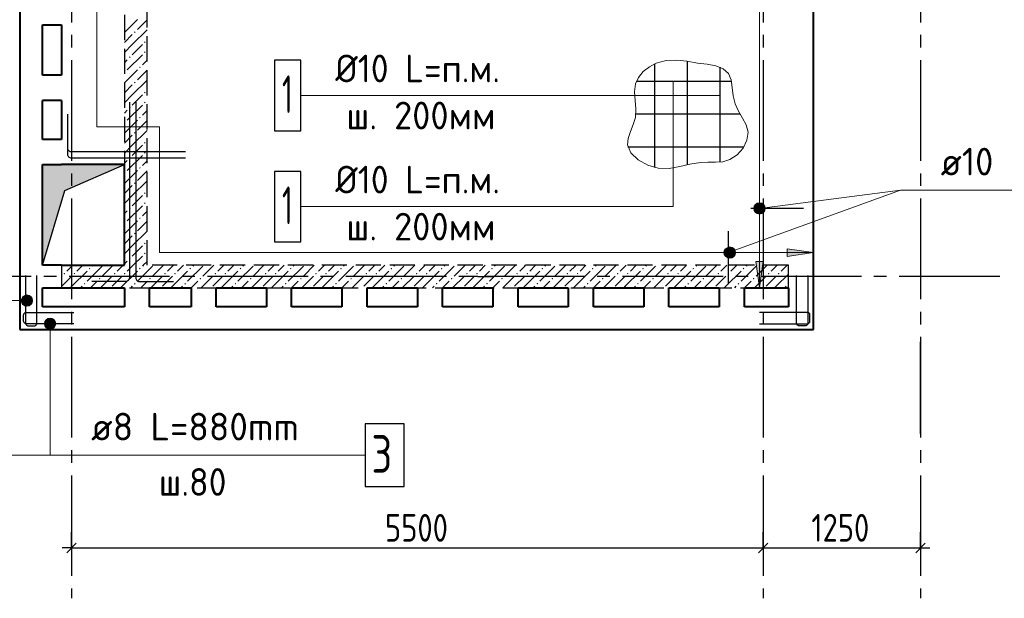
# Model space of a CAD drawing. Header units: millimetres. Extents: x 40580 to 1168286, y -220995 to 81020.
# Tile 401 of 419: x 1070534 to 1078363, y -106928 to -102329. Entities that reach past the tile are written whole.
import ezdxf

# ---------------------------------------------------------------- set-up
doc = ezdxf.new("R2010")
doc.units = ezdxf.units.MM
for name, pattern in [('______2', [270, 200, -70]), ('______5', [1100, 800, -100, 100, -100]), ('CENTER', [2, 1.25, -0.25, 0.25, -0.25])]:
    doc.linetypes.add(name, pattern=pattern)
for name, color, linetype, lineweight in [('Standard', 7, 'Continuous', 25), ('Обрамление проемов стержнями', 7, 'Continuous', 25), ('ОСИ', 7, 'CENTER', 15), ('Основная', 7, 'Continuous', 40), ('Позиционная метка линия выноска', 7, 'Continuous', 13), ('Позиционная метка номер позиции', 7, 'Continuous', 13)]:
    doc.layers.add(name, color=color, linetype=linetype, lineweight=lineweight)
doc.layers.add('ЖБ Стена верхний уровень', color=7, linetype='______2', true_color=0x656565)
doc.layers.add('Тонкие', color=7, linetype='Continuous')
doc.layers.add('ФВ-2', color=7, linetype='Continuous')
doc.styles.add('GOST 2.304-81', font='txt')
doc.styles.add('ISOCPEUR', font='isocpeur.ttf')

msp = doc.modelspace()

# ---------------------------------------------------------------- hatches: boundary and pattern name
at = {"linetype": 'Continuous', "lineweight": 13, "transparency": 33554687}
for points in [[(1076378.4, -103828.5), (1076453.4, -103828.5), (1076448.2, -103809.7)], [(1076378.4, -103828.5), (1076448.2, -103809.7), (1076383.7, -103809.7)], [(1076383.7, -103809.7), (1076448.2, -103809.7), (1076434.7, -103796.2)], [(1076383.7, -103809.7), (1076434.7, -103796.2), (1076397.2, -103796.2)], [(1076397.2, -103796.2), (1076434.7, -103796.2), (1076415.9, -103791)], [(1076383.7, -103847.2), (1076453.4, -103828.5), (1076378.4, -103828.5)], [(1076383.7, -103847.2), (1076448.2, -103847.2), (1076453.4, -103828.5)], [(1076397.2, -103860.7), (1076448.2, -103847.2), (1076383.7, -103847.2)], [(1076397.2, -103860.7), (1076434.7, -103860.7), (1076448.2, -103847.2)], [(1076434.7, -103860.7), (1076397.2, -103860.7), (1076415.9, -103866)], [(1076138.4, -104199.2), (1076138.4, -104161.7), (1076133.2, -104180.5)], [(1076138.4, -104161.7), (1076151.9, -104212.7), (1076151.9, -104148.2)], [(1076138.4, -104161.7), (1076138.4, -104199.2), (1076151.9, -104212.7)], [(1076151.9, -104148.2), (1076170.7, -104218), (1076170.7, -104143)], [(1076151.9, -104148.2), (1076151.9, -104212.7), (1076170.7, -104218)], [(1076170.7, -104143), (1076170.7, -104218), (1076189.4, -104212.7)], [(1076170.7, -104143), (1076189.4, -104212.7), (1076189.4, -104148.2)], [(1076189.4, -104148.2), (1076189.4, -104212.7), (1076202.9, -104199.2)], [(1076189.4, -104148.2), (1076202.9, -104199.2), (1076202.9, -104161.7)], [(1076202.9, -104161.7), (1076202.9, -104199.2), (1076208.2, -104180.5)]]:
    msp.add_hatch(color=7, dxfattribs=at).paths.add_polyline_path(points)
at = {"layer": 'ЖБ Стена верхний уровень', "linetype": 'Continuous', "lineweight": -3, "transparency": 33554687}
for points in [[(1071369.1, -102340.9), (1071375.6, -102347.4), (1071369.1, -102353.9), (1071366, -102350.8), (1071366, -102344.1)], [(1071449.1, -102420.9), (1071455.6, -102427.4), (1071449.1, -102433.9), (1071442.6, -102427.4)], [(1071529.1, -102500.9), (1071535.6, -102507.4), (1071529.1, -102513.9), (1071522.6, -102507.4)], [(1071409.1, -102620.9), (1071415.6, -102627.4), (1071409.1, -102633.9), (1071402.6, -102627.4)], [(1071529.1, -102580.9), (1071535.6, -102587.4), (1071529.1, -102593.9), (1071522.6, -102587.4)], [(1071489.1, -102700.9), (1071495.6, -102707.4), (1071489.1, -102713.9), (1071482.6, -102707.4)], [(1071369.1, -102740.9), (1071375.6, -102747.4), (1071369.1, -102753.9), (1071366, -102750.8), (1071366, -102744.1)], [(1071449.1, -102820.9), (1071455.6, -102827.4), (1071449.1, -102833.9), (1071442.6, -102827.4)], [(1071529.1, -102900.9), (1071535.6, -102907.4), (1071529.1, -102913.9), (1071522.6, -102907.4)], [(1071409.1, -103020.9), (1071415.6, -103027.4), (1071409.1, -103033.9), (1071402.6, -103027.4)], [(1071529.1, -102980.9), (1071535.6, -102987.4), (1071529.1, -102993.9), (1071522.6, -102987.4)], [(1071489.1, -103100.9), (1071495.6, -103107.4), (1071489.1, -103113.9), (1071482.6, -103107.4)], [(1071369.1, -103140.9), (1071375.6, -103147.4), (1071369.1, -103153.9), (1071366, -103150.8), (1071366, -103144.1)], [(1071449.1, -103220.9), (1071455.6, -103227.4), (1071449.1, -103233.9), (1071442.6, -103227.4)], [(1071529.1, -103300.9), (1071535.6, -103307.4), (1071529.1, -103313.9), (1071522.6, -103307.4)], [(1071409.1, -103420.9), (1071415.6, -103427.4), (1071409.1, -103433.9), (1071402.6, -103427.4)], [(1071529.1, -103380.9), (1071535.6, -103387.4), (1071529.1, -103393.9), (1071522.6, -103387.4)], [(1071489.1, -103500.9), (1071495.6, -103507.4), (1071489.1, -103513.9), (1071482.6, -103507.4)], [(1071369.1, -103540.9), (1071375.6, -103547.4), (1071369.1, -103553.9), (1071366, -103550.8), (1071366, -103544.1)], [(1071449.1, -103620.9), (1071455.6, -103627.4), (1071449.1, -103633.9), (1071442.6, -103627.4)], [(1071529.1, -103700.9), (1071535.6, -103707.4), (1071529.1, -103713.9), (1071522.6, -103707.4)], [(1071529.1, -103780.9), (1071535.6, -103787.4), (1071529.1, -103793.9), (1071522.6, -103787.4)], [(1071409.1, -103820.9), (1071415.6, -103827.4), (1071409.1, -103833.9), (1071402.6, -103827.4)], [(1071369.1, -103940.9), (1071375.6, -103947.4), (1071369.1, -103953.9), (1071366, -103950.8), (1071366, -103944.1)], [(1071489.1, -103900.9), (1071495.6, -103907.4), (1071489.1, -103913.9), (1071482.6, -103907.4)], [(1071449.1, -104020.9), (1071455.6, -104027.4), (1071449.1, -104033.9), (1071442.6, -104027.4)], [(1071529.1, -104100.9), (1071535.6, -104107.4), (1071529.1, -104113.9), (1071522.6, -104107.4)], [(1071529.1, -104180.9), (1071535.6, -104187.4), (1071529.1, -104193.9), (1071522.6, -104187.4)], [(1071409.1, -104220.9), (1071415.6, -104227.4), (1071409.1, -104233.9), (1071402.6, -104227.4)], [(1070889.1, -104340.9), (1070895.6, -104347.4), (1070889.1, -104353.9), (1070882.6, -104347.4)], [(1070969.1, -104340.9), (1070975.6, -104347.4), (1070969.1, -104353.9), (1070962.6, -104347.4)], [(1071089.1, -104300.9), (1071095.6, -104307.4), (1071089.1, -104313.9), (1071082.6, -104307.4)], [(1071289.1, -104340.9), (1071295.6, -104347.4), (1071289.1, -104353.9), (1071282.6, -104347.4)], [(1071369.1, -104340.9), (1071375.6, -104347.4), (1071369.1, -104353.9), (1071362.6, -104347.4)], [(1071489.1, -104300.9), (1071495.6, -104307.4), (1071489.1, -104313.9), (1071482.6, -104307.4)], [(1071689.1, -104340.9), (1071695.6, -104347.4), (1071689.1, -104353.9), (1071682.6, -104347.4)], [(1071769.1, -104340.9), (1071775.6, -104347.4), (1071769.1, -104353.9), (1071762.6, -104347.4)], [(1071889.1, -104300.9), (1071895.6, -104307.4), (1071889.1, -104313.9), (1071882.6, -104307.4)], [(1072089.1, -104340.9), (1072095.6, -104347.4), (1072089.1, -104353.9), (1072082.6, -104347.4)], [(1072169.1, -104340.9), (1072175.6, -104347.4), (1072169.1, -104353.9), (1072162.6, -104347.4)], [(1072289.1, -104300.9), (1072295.6, -104307.4), (1072289.1, -104313.9), (1072282.6, -104307.4)], [(1072489.1, -104340.9), (1072495.6, -104347.4), (1072489.1, -104353.9), (1072482.6, -104347.4)], [(1072569.1, -104340.9), (1072575.6, -104347.4), (1072569.1, -104353.9), (1072562.6, -104347.4)], [(1072689.1, -104300.9), (1072695.6, -104307.4), (1072689.1, -104313.9), (1072682.6, -104307.4)], [(1072889.1, -104340.9), (1072895.6, -104347.4), (1072889.1, -104353.9), (1072882.6, -104347.4)], [(1072969.1, -104340.9), (1072975.6, -104347.4), (1072969.1, -104353.9), (1072962.6, -104347.4)], [(1073089.1, -104300.9), (1073095.6, -104307.4), (1073089.1, -104313.9), (1073082.6, -104307.4)], [(1073289.1, -104340.9), (1073295.6, -104347.4), (1073289.1, -104353.9), (1073282.6, -104347.4)], [(1073369.1, -104340.9), (1073375.6, -104347.4), (1073369.1, -104353.9), (1073362.6, -104347.4)], [(1073489.1, -104300.9), (1073495.6, -104307.4), (1073489.1, -104313.9), (1073482.6, -104307.4)], [(1073689.1, -104340.9), (1073695.6, -104347.4), (1073689.1, -104353.9), (1073682.6, -104347.4)], [(1073769.1, -104340.9), (1073775.6, -104347.4), (1073769.1, -104353.9), (1073762.6, -104347.4)], [(1073889.1, -104300.9), (1073895.6, -104307.4), (1073889.1, -104313.9), (1073882.6, -104307.4)], [(1074089.1, -104340.9), (1074095.6, -104347.4), (1074089.1, -104353.9), (1074082.6, -104347.4)], [(1074169.1, -104340.9), (1074175.6, -104347.4), (1074169.1, -104353.9), (1074162.6, -104347.4)], [(1074289.1, -104300.9), (1074295.6, -104307.4), (1074289.1, -104313.9), (1074282.6, -104307.4)], [(1074489.1, -104340.9), (1074495.6, -104347.4), (1074489.1, -104353.9), (1074482.6, -104347.4)], [(1074569.1, -104340.9), (1074575.6, -104347.4), (1074569.1, -104353.9), (1074562.6, -104347.4)], [(1074689.1, -104300.9), (1074695.6, -104307.4), (1074689.1, -104313.9), (1074682.6, -104307.4)], [(1074889.1, -104340.9), (1074895.6, -104347.4), (1074889.1, -104353.9), (1074882.6, -104347.4)], [(1074969.1, -104340.9), (1074975.6, -104347.4), (1074969.1, -104353.9), (1074962.6, -104347.4)], [(1075089.1, -104300.9), (1075095.6, -104307.4), (1075089.1, -104313.9), (1075082.6, -104307.4)], [(1075289.1, -104340.9), (1075295.6, -104347.4), (1075289.1, -104353.9), (1075282.6, -104347.4)], [(1075369.1, -104340.9), (1075375.6, -104347.4), (1075369.1, -104353.9), (1075362.6, -104347.4)], [(1075489.1, -104300.9), (1075495.6, -104307.4), (1075489.1, -104313.9), (1075482.6, -104307.4)], [(1075689.1, -104340.9), (1075695.6, -104347.4), (1075689.1, -104353.9), (1075682.6, -104347.4)], [(1075769.1, -104340.9), (1075775.6, -104347.4), (1075769.1, -104353.9), (1075762.6, -104347.4)], [(1075889.1, -104300.9), (1075895.6, -104307.4), (1075889.1, -104313.9), (1075882.6, -104307.4)], [(1076089.1, -104340.9), (1076095.6, -104347.4), (1076089.1, -104353.9), (1076082.6, -104347.4)], [(1076169.1, -104340.9), (1076175.6, -104347.4), (1076169.1, -104353.9), (1076162.6, -104347.4)], [(1076289.1, -104300.9), (1076295.6, -104307.4), (1076289.1, -104313.9), (1076282.6, -104307.4)], [(1076489.1, -104340.9), (1076495.6, -104347.4), (1076489.1, -104353.9), (1076482.6, -104347.4)], [(1076569.1, -104340.9), (1076575.6, -104347.4), (1076569.1, -104353.9), (1076562.6, -104347.4)], [(1071049.1, -104420.9), (1071055.6, -104427.4), (1071049.1, -104433.9), (1071042.6, -104427.4)], [(1071169.1, -104380.9), (1071175.6, -104387.4), (1071169.1, -104393.9), (1071162.6, -104387.4)], [(1071449.1, -104420.9), (1071455.6, -104427.4), (1071449.1, -104433.9), (1071442.6, -104427.4)], [(1071569.1, -104380.9), (1071575.6, -104387.4), (1071569.1, -104393.9), (1071562.6, -104387.4)], [(1071849.1, -104420.9), (1071855.6, -104427.4), (1071849.1, -104433.9), (1071842.6, -104427.4)], [(1071969.1, -104380.9), (1071975.6, -104387.4), (1071969.1, -104393.9), (1071962.6, -104387.4)], [(1072249.1, -104420.9), (1072255.6, -104427.4), (1072249.1, -104433.9), (1072242.6, -104427.4)], [(1072369.1, -104380.9), (1072375.6, -104387.4), (1072369.1, -104393.9), (1072362.6, -104387.4)], [(1072649.1, -104420.9), (1072655.6, -104427.4), (1072649.1, -104433.9), (1072642.6, -104427.4)], [(1072769.1, -104380.9), (1072775.6, -104387.4), (1072769.1, -104393.9), (1072762.6, -104387.4)], [(1073049.1, -104420.9), (1073055.6, -104427.4), (1073049.1, -104433.9), (1073042.6, -104427.4)], [(1073169.1, -104380.9), (1073175.6, -104387.4), (1073169.1, -104393.9), (1073162.6, -104387.4)], [(1073449.1, -104420.9), (1073455.6, -104427.4), (1073449.1, -104433.9), (1073442.6, -104427.4)], [(1073569.1, -104380.9), (1073575.6, -104387.4), (1073569.1, -104393.9), (1073562.6, -104387.4)], [(1073849.1, -104420.9), (1073855.6, -104427.4), (1073849.1, -104433.9), (1073842.6, -104427.4)], [(1073969.1, -104380.9), (1073975.6, -104387.4), (1073969.1, -104393.9), (1073962.6, -104387.4)], [(1074249.1, -104420.9), (1074255.6, -104427.4), (1074249.1, -104433.9), (1074242.6, -104427.4)], [(1074369.1, -104380.9), (1074375.6, -104387.4), (1074369.1, -104393.9), (1074362.6, -104387.4)], [(1074649.1, -104420.9), (1074655.6, -104427.4), (1074649.1, -104433.9), (1074642.6, -104427.4)], [(1074769.1, -104380.9), (1074775.6, -104387.4), (1074769.1, -104393.9), (1074762.6, -104387.4)], [(1075049.1, -104420.9), (1075055.6, -104427.4), (1075049.1, -104433.9), (1075042.6, -104427.4)], [(1075169.1, -104380.9), (1075175.6, -104387.4), (1075169.1, -104393.9), (1075162.6, -104387.4)], [(1075449.1, -104420.9), (1075455.6, -104427.4), (1075449.1, -104433.9), (1075442.6, -104427.4)], [(1075569.1, -104380.9), (1075575.6, -104387.4), (1075569.1, -104393.9), (1075562.6, -104387.4)], [(1075849.1, -104420.9), (1075855.6, -104427.4), (1075849.1, -104433.9), (1075842.6, -104427.4)], [(1075969.1, -104380.9), (1075975.6, -104387.4), (1075969.1, -104393.9), (1075962.6, -104387.4)], [(1076249.1, -104420.9), (1076255.6, -104427.4), (1076249.1, -104433.9), (1076242.6, -104427.4)], [(1076369.1, -104380.9), (1076375.6, -104387.4), (1076369.1, -104393.9), (1076362.6, -104387.4)], [(1076646, -104430.8), (1076642.6, -104427.4), (1076646, -104424.1)]]:
    msp.add_hatch(color=7, dxfattribs=at).paths.add_polyline_path(points, flags=16)
at = {"layer": 'Позиционная метка линия выноска', "linetype": 'Continuous', "lineweight": 13, "transparency": 33554687}
for points in [[(1076635.9, -104210.5), (1076846, -104180.5), (1076635.9, -104150.4)], [(1076385.9, -104250.5), (1076415.9, -104460.5), (1076446, -104250.5)]]:
    msp.add_hatch(color=7, dxfattribs=at).paths.add_polyline_path(points)
at = {"layer": 'Позиционная метка номер позиции', "linetype": 'Continuous', "lineweight": 13, "transparency": 33554687}
for points in [[(1076372.7, -103817), (1076404.5, -103785.2), (1076384.1, -103796.6)], [(1076404.5, -103785.2), (1076372.7, -103817), (1076372.7, -103839.9)], [(1076404.5, -103785.2), (1076372.7, -103839.9), (1076427.4, -103785.2)], [(1076427.4, -103785.2), (1076372.7, -103839.9), (1076384.1, -103860.3)], [(1076427.4, -103785.2), (1076384.1, -103860.3), (1076447.8, -103796.6)], [(1076447.8, -103796.6), (1076384.1, -103860.3), (1076404.5, -103871.7)], [(1076447.8, -103796.6), (1076404.5, -103871.7), (1076459.2, -103817)], [(1076459.2, -103817), (1076404.5, -103871.7), (1076427.4, -103871.7)], [(1076459.2, -103817), (1076427.4, -103871.7), (1076459.2, -103839.9)], [(1076459.2, -103839.9), (1076427.4, -103871.7), (1076447.8, -103860.3)], [(1076137.4, -104169), (1076212.5, -104212.3), (1076148.8, -104148.6)], [(1076137.4, -104191.9), (1076192.1, -104223.7), (1076137.4, -104169)], [(1076137.4, -104169), (1076192.1, -104223.7), (1076212.5, -104212.3)], [(1076169.2, -104223.7), (1076137.4, -104191.9), (1076148.8, -104212.3)], [(1076137.4, -104191.9), (1076169.2, -104223.7), (1076192.1, -104223.7)], [(1076148.8, -104148.6), (1076223.9, -104191.9), (1076169.2, -104137.2)], [(1076148.8, -104148.6), (1076212.5, -104212.3), (1076223.9, -104191.9)], [(1076169.2, -104137.2), (1076223.9, -104191.9), (1076223.9, -104169)], [(1076169.2, -104137.2), (1076223.9, -104169), (1076192.1, -104137.2)], [(1076192.1, -104137.2), (1076223.9, -104169), (1076212.5, -104148.6)], [(1070590.9, -104606.4), (1070590.9, -104516.5), (1070568.5, -104522.8)], [(1070613.5, -104600.1), (1070613.5, -104522.8), (1070590.9, -104516.5)], [(1070613.5, -104600.1), (1070590.9, -104516.5), (1070590.9, -104606.4)], [(1070552.2, -104584), (1070552.2, -104539), (1070546, -104561.5)], [(1070568.5, -104600.1), (1070568.5, -104522.8), (1070552.2, -104539)], [(1070568.5, -104600.1), (1070552.2, -104539), (1070552.2, -104584)], [(1070590.9, -104606.4), (1070568.5, -104522.8), (1070568.5, -104600.1)], [(1070629.7, -104584), (1070629.7, -104539), (1070613.5, -104522.8)], [(1070629.7, -104584), (1070613.5, -104522.8), (1070613.5, -104600.1)], [(1070629.7, -104539), (1070629.7, -104584), (1070635.9, -104561.5)], [(1070813.6, -104723), (1070736.3, -104723), (1070729.9, -104745.4)], [(1070813.6, -104723), (1070729.9, -104745.4), (1070820, -104745.4)], [(1070820, -104745.4), (1070729.9, -104745.4), (1070736.3, -104768)], [(1070797.4, -104706.8), (1070752.5, -104706.8), (1070736.3, -104723)], [(1070797.4, -104706.8), (1070736.3, -104723), (1070813.6, -104723)], [(1070820, -104745.4), (1070736.3, -104768), (1070813.6, -104768)], [(1070752.5, -104706.8), (1070797.4, -104706.8), (1070775, -104700.5)], [(1070813.6, -104768), (1070736.3, -104768), (1070752.5, -104784.2)], [(1070813.6, -104768), (1070752.5, -104784.2), (1070797.4, -104784.2)]]:
    msp.add_hatch(color=7, dxfattribs=at).paths.add_polyline_path(points)
at = {"layer": 'ФВ-2'}
h = msp.add_hatch(color=256, dxfattribs=at)
h.dxf.hatch_style = 1
h.paths.add_polyline_path([(1071129.4, -103583.2), (1070892.9, -103686), (1070716, -104280.5), (1070716, -103500.5)])
h.paths.add_polyline_path([(1071129.4, -103583.2), (1070716, -103500.5), (1070716, -103480.5), (1071366, -103480.5)])

# ---------------------------------------------------------------- linework, layer by layer
at = {"color": 7, "linetype": 'Continuous', "lineweight": 25, "transparency": 33554687}
for p, q in [((1076767.2, -103828.5), (1076347.2, -103828.5)), ((1076170.7, -104430.5), (1076170.7, -104010.5))]:
    msp.add_line(p, q, dxfattribs=at)
at = {"color": 251, "linetype": 'Continuous', "lineweight": 13, "true_color": 0x494949, "transparency": 33554687}
for p, q in [((1076378.4, -103828.5), (1076378.4, -103828.5)), ((1076453.4, -103828.5), (1076453.4, -103828.5)), ((1076170.7, -104143), (1076170.7, -104143)), ((1076170.7, -104218), (1076170.7, -104218))]:
    msp.add_line(p, q, dxfattribs=at)
at = {"color": 7, "linetype": 'Continuous', "lineweight": -3, "transparency": 33554687}
for points in [[(1070580.9, -104361.5), (1070580.9, -104742.3), (1070581.4, -104745.9), (1070582.6, -104749.5), (1070584.5, -104752.9), (1070586.8, -104755.6), (1070589.6, -104757.9), (1070592.9, -104759.8), (1070596.5, -104761), (1070600.1, -104761.5), (1070651.8, -104761.5), (1070655.4, -104761), (1070659, -104759.8), (1070662.3, -104757.9), (1070665.1, -104755.6), (1070667.4, -104752.9), (1070669.3, -104749.5), (1070670.5, -104745.9), (1070671, -104742.3), (1070671, -104361.5)], [(1070580.9, -104361.5), (1070580.9, -104742.3), (1070581.4, -104745.9), (1070582.6, -104749.5), (1070584.5, -104752.9), (1070586.8, -104755.6), (1070589.6, -104757.9), (1070592.9, -104759.8), (1070596.5, -104761), (1070600.1, -104761.5), (1070651.8, -104761.5), (1070655.4, -104761), (1070659, -104759.8), (1070662.3, -104757.9), (1070665.1, -104755.6), (1070667.4, -104752.9), (1070669.3, -104749.5), (1070670.5, -104745.9), (1070671, -104742.3), (1070671, -104361.5)], [(1076801, -104361.5), (1076801, -104742.3), (1076800.5, -104745.9), (1076799.3, -104749.5), (1076797.4, -104752.9), (1076795.1, -104755.6), (1076792.4, -104757.9), (1076789, -104759.8), (1076785.4, -104761), (1076781.8, -104761.5), (1076730.1, -104761.5), (1076726.5, -104761), (1076722.9, -104759.8), (1076719.6, -104757.9), (1076716.8, -104755.6), (1076714.5, -104752.9), (1076712.6, -104749.5), (1076711.4, -104745.9), (1076710.9, -104742.3), (1076710.9, -104361.5)], [(1076801, -104361.5), (1076801, -104742.3), (1076800.5, -104745.9), (1076799.3, -104749.5), (1076797.4, -104752.9), (1076795.1, -104755.6), (1076792.4, -104757.9), (1076789, -104759.8), (1076785.4, -104761), (1076781.8, -104761.5), (1076730.1, -104761.5), (1076726.5, -104761), (1076722.9, -104759.8), (1076719.6, -104757.9), (1076716.8, -104755.6), (1076714.5, -104752.9), (1076712.6, -104749.5), (1076711.4, -104745.9), (1076710.9, -104742.3), (1076710.9, -104361.5)], [(1070964.9, -104745.4), (1070584.1, -104745.4), (1070580.5, -104745), (1070576.9, -104743.8), (1070573.5, -104741.9), (1070570.8, -104739.6), (1070568.5, -104736.8), (1070566.6, -104733.5), (1070565.4, -104729.9), (1070564.9, -104726.3), (1070564.9, -104674.6), (1070565.4, -104671), (1070566.6, -104667.4), (1070568.5, -104664), (1070570.8, -104661.3), (1070573.5, -104659), (1070576.9, -104657.1), (1070580.5, -104655.9), (1070584.1, -104655.4), (1070964.9, -104655.4)], [(1070964.9, -104745.4), (1070584.1, -104745.4), (1070580.5, -104745), (1070576.9, -104743.8), (1070573.5, -104741.9), (1070570.8, -104739.6), (1070568.5, -104736.8), (1070566.6, -104733.5), (1070565.4, -104729.9), (1070564.9, -104726.3), (1070564.9, -104674.6), (1070565.4, -104671), (1070566.6, -104667.4), (1070568.5, -104664), (1070570.8, -104661.3), (1070573.5, -104659), (1070576.9, -104657.1), (1070580.5, -104655.9), (1070584.1, -104655.4), (1070964.9, -104655.4)], [(1076417, -104745.4), (1076797.8, -104745.4), (1076801.4, -104745), (1076805, -104743.8), (1076808.4, -104741.9), (1076811.1, -104739.6), (1076813.4, -104736.8), (1076815.3, -104733.5), (1076816.5, -104729.9), (1076817, -104726.3), (1076817, -104674.6), (1076816.5, -104671), (1076815.3, -104667.4), (1076813.4, -104664), (1076811.1, -104661.3), (1076808.4, -104659), (1076805, -104657.1), (1076801.4, -104655.9), (1076797.8, -104655.4), (1076417, -104655.4)], [(1076417, -104745.4), (1076797.8, -104745.4), (1076801.4, -104745), (1076805, -104743.8), (1076808.4, -104741.9), (1076811.1, -104739.6), (1076813.4, -104736.8), (1076815.3, -104733.5), (1076816.5, -104729.9), (1076817, -104726.3), (1076817, -104674.6), (1076816.5, -104671), (1076815.3, -104667.4), (1076813.4, -104664), (1076811.1, -104661.3), (1076808.4, -104659), (1076805, -104657.1), (1076801.4, -104655.9), (1076797.8, -104655.4), (1076417, -104655.4)]]:
    msp.add_lwpolyline(points, dxfattribs=at)
at = {"color": 7, "linetype": 'Continuous', "lineweight": 25, "transparency": 33554687}
msp.add_lwpolyline([(1073280.9, -106040.5), (1073590.9, -106040.5), (1073590.9, -105540.5), (1073280.9, -105540.5), (1073280.9, -106040.5)], dxfattribs=at)
at = {"color": 251, "linetype": 'Continuous', "lineweight": 13, "true_color": 0x494949, "transparency": 33554687}
for centre in [(1076415.9, -103828.5), (1076170.7, -104180.5)]:
    msp.add_circle(centre, 37.5, dxfattribs=at)
at = {"layer": 'Standard', "color": 251, "linetype": 'Continuous', "lineweight": -3, "true_color": 0x656565, "transparency": 33554687}
for p, q in [((1074176, -104370.5), (1074051, -104370.5)), ((1074176, -104370.5), (1074301, -104370.5)), ((1074176, -104370.5), (1074176, -104370.5)), ((1074176, -104460.5), (1074051, -104460.5)), ((1074176, -104460.5), (1074076, -104460.5)), ((1074176, -104610.5), (1074051, -104610.5)), ((1074176, -104610.5), (1074076, -104610.5)), ((1074176, -104790.5), (1074051, -104790.5)), ((1074176, -104790.5), (1074301, -104790.5)), ((1074176, -104790.5), (1074176, -104790.5)), ((1077695.9, -105619.5), (1077695.9, -104890.5)), ((1070946, -106527.8), (1070946, -106402.8)), ((1076446, -106527.8), (1076446, -106402.8)), ((1077695.9, -106527.8), (1077695.9, -106402.8)), ((1070946, -106527.8), (1070946, -106652.8)), ((1070946, -106527.8), (1070946, -106527.8)), ((1076446, -106527.8), (1076446, -106652.8)), ((1076446, -106527.8), (1076446, -106527.8)), ((1077695.9, -106527.8), (1077695.9, -106652.8)), ((1077695.9, -106527.8), (1077695.9, -106527.8))]:
    msp.add_line(p, q, dxfattribs=at)
at = {"layer": 'Standard', "color": 7, "linetype": 'Continuous', "lineweight": -3, "transparency": 33554687}
for p, q in [((1070946, -106527.8), (1070871, -106527.8)), ((1070946, -106527.8), (1076446, -106527.8)), ((1076446, -106527.8), (1077695.9, -106527.8)), ((1077695.9, -106527.8), (1077770.9, -106527.8))]:
    msp.add_line(p, q, dxfattribs=at)
at = {"layer": 'Standard', "color": 7, "linetype": 'Continuous', "lineweight": 25, "transparency": 33554687}
for p, q in [((1070908.5, -106565.3), (1070983.5, -106490.3)), ((1076408.5, -106565.3), (1076483.5, -106490.3)), ((1077658.5, -106565.3), (1077733.4, -106490.3))]:
    msp.add_line(p, q, dxfattribs=at)
at = {"layer": 'ЖБ Стена верхний уровень', "color": 251, "linetype": '______2', "lineweight": -3, "true_color": 0x656565, "transparency": 33554687}
for p, q in [((1071366, -101750.5), (1071366, -104280.5)), ((1071546, -104280.5), (1071546, -101750.5)), ((1071366, -104280.5), (1070866, -104280.5)), ((1070866, -104280.5), (1070866, -104460.5)), ((1076646, -104280.5), (1071546, -104280.5)), ((1076646, -104460.5), (1076646, -104280.5)), ((1070866, -104460.5), (1076646, -104460.5))]:
    msp.add_line(p, q, dxfattribs=at)
at = {"layer": 'ЖБ Стена верхний уровень', "color": 9, "linetype": 'Continuous', "lineweight": -3, "true_color": 0xc7c7c7, "transparency": 33554687}
for p, q in [((1071366, -102430.6), (1071469.1, -102327.4)), ((1071546, -102330.6), (1071469.1, -102407.4)), ((1071429.1, -102447.4), (1071366, -102510.6)), ((1071429.1, -102527.4), (1071546, -102410.6)), ((1071429.1, -102527.4), (1071366, -102590.6)), ((1071509.1, -102527.4), (1071429.1, -102607.4)), ((1071509.1, -102607.4), (1071389.1, -102727.4)), ((1071366, -102670.6), (1071389.1, -102647.4)), ((1071546, -102650.6), (1071509.1, -102687.4)), ((1071366, -102830.6), (1071469.1, -102727.4)), ((1071546, -102730.6), (1071469.1, -102807.4)), ((1071429.1, -102847.4), (1071366, -102910.6)), ((1071429.1, -102927.4), (1071546, -102810.6)), ((1071429.1, -102927.4), (1071366, -102990.6)), ((1071509.1, -102927.4), (1071429.1, -103007.4)), ((1071509.1, -103007.4), (1071389.1, -103127.4)), ((1071366, -103070.6), (1071389.1, -103047.4)), ((1071546, -103050.6), (1071509.1, -103087.4)), ((1071366, -103230.6), (1071469.1, -103127.4)), ((1071546, -103130.6), (1071469.1, -103207.4)), ((1071429.1, -103247.4), (1071366, -103310.6)), ((1071429.1, -103327.4), (1071546, -103210.6)), ((1071429.1, -103327.4), (1071366, -103390.6)), ((1071509.1, -103327.4), (1071429.1, -103407.4)), ((1071509.1, -103407.4), (1071389.1, -103527.4)), ((1071366, -103470.6), (1071389.1, -103447.4)), ((1071546, -103450.6), (1071509.1, -103487.4)), ((1071366, -103630.6), (1071469.1, -103527.4)), ((1071546, -103530.6), (1071469.1, -103607.4)), ((1071429.1, -103647.4), (1071366, -103710.6)), ((1071429.1, -103727.4), (1071546, -103610.6)), ((1071429.1, -103727.4), (1071366, -103790.6)), ((1071509.1, -103727.4), (1071429.1, -103807.4)), ((1071509.1, -103807.4), (1071389.1, -103927.4)), ((1071366, -103870.6), (1071389.1, -103847.4)), ((1071546, -103850.6), (1071509.1, -103887.4)), ((1071366, -104030.6), (1071469.1, -103927.4)), ((1071546, -103930.6), (1071469.1, -104007.4)), ((1071429.1, -104047.4), (1071366, -104110.6)), ((1071429.1, -104127.4), (1071546, -104010.6)), ((1071429.1, -104127.4), (1071366, -104190.6)), ((1071509.1, -104127.4), (1071429.1, -104207.4)), ((1070876, -104280.5), (1070866, -104290.6)), ((1070949.1, -104287.4), (1070956, -104280.5)), ((1071036, -104280.5), (1070989.1, -104327.4)), ((1071116, -104280.5), (1071109.1, -104287.4)), ((1071276, -104280.5), (1071189.1, -104367.4)), ((1071349.1, -104287.4), (1071356, -104280.5)), ((1071366, -104270.6), (1071389.1, -104247.4)), ((1071436, -104280.5), (1071389.1, -104327.4)), ((1071509.1, -104207.4), (1071436, -104280.5)), ((1071516, -104280.5), (1071509.1, -104287.4)), ((1071546, -104250.6), (1071516, -104280.5)), ((1071676, -104280.5), (1071589.1, -104367.4)), ((1071749.1, -104287.4), (1071756, -104280.5)), ((1071836, -104280.5), (1071789.1, -104327.4)), ((1071916, -104280.5), (1071909.1, -104287.4)), ((1072076, -104280.5), (1071989.1, -104367.4)), ((1072149.1, -104287.4), (1072156, -104280.5)), ((1072236, -104280.5), (1072189.1, -104327.4)), ((1072316, -104280.5), (1072309.1, -104287.4)), ((1072476, -104280.5), (1072389.1, -104367.4)), ((1072549.1, -104287.4), (1072556, -104280.5)), ((1072636, -104280.5), (1072589.1, -104327.4)), ((1072716, -104280.5), (1072709.1, -104287.4)), ((1072876, -104280.5), (1072789.1, -104367.4)), ((1072949.1, -104287.4), (1072956, -104280.5)), ((1073036, -104280.5), (1072989.1, -104327.4)), ((1073116, -104280.5), (1073109.1, -104287.4)), ((1073276.1, -104280.5), (1073189.1, -104367.4)), ((1073349.1, -104287.4), (1073356, -104280.5)), ((1073436, -104280.5), (1073389.1, -104327.4)), ((1073516, -104280.5), (1073509.1, -104287.4)), ((1073676.1, -104280.5), (1073589.1, -104367.4)), ((1073749.1, -104287.4), (1073756, -104280.5)), ((1073836, -104280.5), (1073789.1, -104327.4)), ((1073916, -104280.5), (1073909.1, -104287.4)), ((1074076.1, -104280.5), (1073989.1, -104367.4)), ((1074149.1, -104287.4), (1074156, -104280.5)), ((1074236, -104280.5), (1074189.1, -104327.4)), ((1074316, -104280.5), (1074309.1, -104287.4)), ((1074476.1, -104280.5), (1074389.1, -104367.4)), ((1074549.1, -104287.4), (1074556, -104280.5)), ((1074636, -104280.5), (1074589.1, -104327.4)), ((1074716, -104280.5), (1074709.1, -104287.4)), ((1074876.1, -104280.5), (1074789.1, -104367.4)), ((1074949.1, -104287.4), (1074956, -104280.5)), ((1075036, -104280.5), (1074989.1, -104327.4)), ((1075116, -104280.5), (1075109.1, -104287.4)), ((1075276.1, -104280.5), (1075189.1, -104367.4)), ((1075349.1, -104287.4), (1075356, -104280.5)), ((1075436, -104280.5), (1075389.1, -104327.4)), ((1075516, -104280.5), (1075509.1, -104287.4)), ((1075676.1, -104280.5), (1075589.1, -104367.4)), ((1075749.1, -104287.4), (1075756, -104280.5)), ((1075836, -104280.5), (1075789.1, -104327.4)), ((1075916, -104280.5), (1075909.1, -104287.4)), ((1076076.1, -104280.5), (1075989.1, -104367.4)), ((1076149.1, -104287.4), (1076156, -104280.5)), ((1076236, -104280.5), (1076189.1, -104327.4)), ((1076316, -104280.5), (1076309.1, -104287.4)), ((1076476.1, -104280.5), (1076389.1, -104367.4)), ((1076549.1, -104287.4), (1076556, -104280.5)), ((1076636, -104280.5), (1076589.1, -104327.4)), ((1070909.1, -104327.4), (1070949.1, -104287.4)), ((1070949.1, -104447.4), (1071069.1, -104327.4)), ((1071189.1, -104287.4), (1071069.1, -104407.4)), ((1071309.1, -104327.4), (1071349.1, -104287.4)), ((1071349.1, -104447.4), (1071469.1, -104327.4)), ((1071589.1, -104287.4), (1071469.1, -104407.4)), ((1071709.1, -104327.4), (1071749.1, -104287.4)), ((1071749.1, -104447.4), (1071869.1, -104327.4)), ((1071989.1, -104287.4), (1071869.1, -104407.4)), ((1072109.1, -104327.4), (1072149.1, -104287.4)), ((1072149.1, -104447.4), (1072269.1, -104327.4)), ((1072389.1, -104287.4), (1072269.1, -104407.4)), ((1072509.1, -104327.4), (1072549.1, -104287.4)), ((1072549.1, -104447.4), (1072669.1, -104327.4)), ((1072789.1, -104287.4), (1072669.1, -104407.4)), ((1072909.1, -104327.4), (1072949.1, -104287.4)), ((1072949.1, -104447.4), (1073069.1, -104327.4)), ((1073189.1, -104287.4), (1073069.1, -104407.4)), ((1073309.1, -104327.4), (1073349.1, -104287.4)), ((1073349.1, -104447.4), (1073469.1, -104327.4)), ((1073589.1, -104287.4), (1073469.1, -104407.4)), ((1073709.1, -104327.4), (1073749.1, -104287.4)), ((1073749.1, -104447.4), (1073869.1, -104327.4)), ((1073989.1, -104287.4), (1073869.1, -104407.4)), ((1074109.1, -104327.4), (1074149.1, -104287.4)), ((1074149.1, -104447.4), (1074269.1, -104327.4)), ((1074389.1, -104287.4), (1074269.1, -104407.4)), ((1074509.1, -104327.4), (1074549.1, -104287.4)), ((1074549.1, -104447.4), (1074669.1, -104327.4)), ((1074789.1, -104287.4), (1074669.1, -104407.4)), ((1074909.1, -104327.4), (1074949.1, -104287.4)), ((1074949.1, -104447.4), (1075069.1, -104327.4)), ((1075189.1, -104287.4), (1075069.1, -104407.4)), ((1075309.1, -104327.4), (1075349.1, -104287.4)), ((1075349.1, -104447.4), (1075469.1, -104327.4)), ((1075589.1, -104287.4), (1075469.1, -104407.4)), ((1075709.1, -104327.4), (1075749.1, -104287.4)), ((1075749.1, -104447.4), (1075869.1, -104327.4)), ((1075989.1, -104287.4), (1075869.1, -104407.4)), ((1076109.1, -104327.4), (1076149.1, -104287.4)), ((1076149.1, -104447.4), (1076269.1, -104327.4)), ((1076389.1, -104287.4), (1076269.1, -104407.4)), ((1076509.1, -104327.4), (1076549.1, -104287.4)), ((1076549.1, -104447.4), (1076646, -104350.6)), ((1070869.1, -104367.4), (1070866, -104370.6)), ((1070949.1, -104367.4), (1070869.1, -104447.4)), ((1071096, -104460.5), (1071149.1, -104407.4)), ((1071269.1, -104367.4), (1071176, -104460.5)), ((1071349.1, -104367.4), (1071269.1, -104447.4)), ((1071496, -104460.5), (1071549.1, -104407.4)), ((1071669.1, -104367.4), (1071576, -104460.5)), ((1071749.1, -104367.4), (1071669.1, -104447.4)), ((1071896, -104460.5), (1071949.1, -104407.4)), ((1072069.1, -104367.4), (1071976, -104460.5)), ((1072149.1, -104367.4), (1072069.1, -104447.4)), ((1072296, -104460.5), (1072349.1, -104407.4)), ((1072469.1, -104367.4), (1072376, -104460.5)), ((1072549.1, -104367.4), (1072469.1, -104447.4)), ((1072696, -104460.5), (1072749.1, -104407.4)), ((1072869.1, -104367.4), (1072776, -104460.5)), ((1072949.1, -104367.4), (1072869.1, -104447.4)), ((1073096, -104460.5), (1073149.1, -104407.4)), ((1073269.1, -104367.4), (1073176, -104460.5)), ((1073349.1, -104367.4), (1073269.1, -104447.4)), ((1073496, -104460.5), (1073549.1, -104407.4)), ((1073669.1, -104367.4), (1073576, -104460.5)), ((1073749.1, -104367.4), (1073669.1, -104447.4)), ((1073896, -104460.5), (1073949.1, -104407.4)), ((1074069.1, -104367.4), (1073976, -104460.5)), ((1074149.1, -104367.4), (1074069.1, -104447.4)), ((1074296, -104460.5), (1074349.1, -104407.4)), ((1074469.1, -104367.4), (1074376, -104460.5)), ((1074549.1, -104367.4), (1074469.1, -104447.4)), ((1074696, -104460.5), (1074749.1, -104407.4)), ((1074869.1, -104367.4), (1074776, -104460.5)), ((1074949.1, -104367.4), (1074869.1, -104447.4)), ((1075096, -104460.5), (1075149.1, -104407.4)), ((1075269.1, -104367.4), (1075176, -104460.5)), ((1075349.1, -104367.4), (1075269.1, -104447.4)), ((1075496, -104460.5), (1075549.1, -104407.4)), ((1075669.1, -104367.4), (1075576, -104460.5)), ((1075749.1, -104367.4), (1075669.1, -104447.4)), ((1075896, -104460.5), (1075949.1, -104407.4)), ((1076069.1, -104367.4), (1075976, -104460.5)), ((1076149.1, -104367.4), (1076069.1, -104447.4)), ((1076296, -104460.5), (1076349.1, -104407.4)), ((1076469.1, -104367.4), (1076376, -104460.5)), ((1076549.1, -104367.4), (1076469.1, -104447.4)), ((1070949.1, -104447.4), (1070936.1, -104460.5)), ((1071029.1, -104447.4), (1071016.1, -104460.5)), ((1071349.1, -104447.4), (1071336.1, -104460.5)), ((1071429.1, -104447.4), (1071416.1, -104460.5)), ((1071749.1, -104447.4), (1071736.1, -104460.5)), ((1071829.1, -104447.4), (1071816.1, -104460.5)), ((1072149.1, -104447.4), (1072136.1, -104460.5)), ((1072229.1, -104447.4), (1072216.1, -104460.5)), ((1072549.1, -104447.4), (1072536.1, -104460.5)), ((1072629.1, -104447.4), (1072616.1, -104460.5)), ((1072949.1, -104447.4), (1072936.1, -104460.5)), ((1073029.1, -104447.4), (1073016.1, -104460.5)), ((1073349.1, -104447.4), (1073336.1, -104460.5)), ((1073429.1, -104447.4), (1073416.1, -104460.5)), ((1073749.1, -104447.4), (1073736.1, -104460.5)), ((1073829.1, -104447.4), (1073816.1, -104460.5)), ((1074149.1, -104447.4), (1074136.1, -104460.5)), ((1074229.1, -104447.4), (1074216.1, -104460.5)), ((1074549.1, -104447.4), (1074536.1, -104460.5)), ((1074629.1, -104447.4), (1074616.1, -104460.5)), ((1074949.1, -104447.4), (1074936.1, -104460.5)), ((1075029.1, -104447.4), (1075016.1, -104460.5)), ((1075349.1, -104447.4), (1075336.1, -104460.5)), ((1075429.1, -104447.4), (1075416.1, -104460.5)), ((1075749.1, -104447.4), (1075736.1, -104460.5)), ((1075829.1, -104447.4), (1075816.1, -104460.5)), ((1076149.1, -104447.4), (1076136.1, -104460.5)), ((1076229.1, -104447.4), (1076216.1, -104460.5)), ((1076549.1, -104447.4), (1076536.1, -104460.5)), ((1076629.1, -104447.4), (1076616.1, -104460.5))]:
    msp.add_line(p, q, dxfattribs=at)
at = {"layer": 'Обрамление проемов стержнями', "color": 7, "linetype": 'Continuous', "lineweight": 25, "transparency": 33554687}
for points in [[(1071405.9, -102985.5), (1071405.9, -104381.8), (1071405.2, -104387.1), (1071403.4, -104392.5), (1071400.6, -104397.5), (1071397.2, -104401.7), (1071393.1, -104405.1), (1071388, -104407.9), (1071382.6, -104409.7), (1071377.3, -104410.5), (1071105.9, -104410.5)], [(1071405.9, -102985.5), (1071405.9, -104381.8), (1071405.2, -104387.1), (1071403.4, -104392.5), (1071400.6, -104397.5), (1071397.2, -104401.7), (1071393.1, -104405.1), (1071388, -104407.9), (1071382.6, -104409.7), (1071377.3, -104410.5), (1071105.9, -104410.5)], [(1071405.9, -102985.5), (1071405.9, -104381.8), (1071405.2, -104387.1), (1071403.4, -104392.5), (1071400.6, -104397.5), (1071397.2, -104401.7), (1071393.1, -104405.1), (1071388, -104407.9), (1071382.6, -104409.7), (1071377.3, -104410.5), (1071105.9, -104410.5)], [(1071405.9, -102985.5), (1071405.9, -104381.8), (1071405.2, -104387.1), (1071403.4, -104392.5), (1071400.6, -104397.5), (1071397.2, -104401.7), (1071393.1, -104405.1), (1071388, -104407.9), (1071382.6, -104409.7), (1071377.3, -104410.5), (1071105.9, -104410.5)], [(1071456, -102985.5), (1071456, -104381.8), (1071456.7, -104387.1), (1071458.5, -104392.5), (1071461.3, -104397.5), (1071464.7, -104401.7), (1071468.8, -104405.1), (1071473.9, -104407.9), (1071479.3, -104409.7), (1071484.6, -104410.5), (1071756, -104410.5)], [(1071456, -102985.5), (1071456, -104381.8), (1071456.7, -104387.1), (1071458.5, -104392.5), (1071461.3, -104397.5), (1071464.7, -104401.7), (1071468.8, -104405.1), (1071473.9, -104407.9), (1071479.3, -104409.7), (1071484.6, -104410.5), (1071756, -104410.5)], [(1071456, -102985.5), (1071456, -104381.8), (1071456.7, -104387.1), (1071458.5, -104392.5), (1071461.3, -104397.5), (1071464.7, -104401.7), (1071468.8, -104405.1), (1071473.9, -104407.9), (1071479.3, -104409.7), (1071484.6, -104410.5), (1071756, -104410.5)], [(1071456, -102985.5), (1071456, -104381.8), (1071456.7, -104387.1), (1071458.5, -104392.5), (1071461.3, -104397.5), (1071464.7, -104401.7), (1071468.8, -104405.1), (1071473.9, -104407.9), (1071479.3, -104409.7), (1071484.6, -104410.5), (1071756, -104410.5)], [(1071851, -103380.5), (1070944.6, -103380.5), (1070939.3, -103379.7), (1070933.9, -103377.9), (1070928.8, -103375.1), (1070924.7, -103371.7), (1070921.3, -103367.6), (1070918.5, -103362.5), (1070916.7, -103357.1), (1070915.9, -103351.8), (1070915.9, -103080.5)], [(1071851, -103380.5), (1070944.6, -103380.5), (1070939.3, -103379.7), (1070933.9, -103377.9), (1070928.8, -103375.1), (1070924.7, -103371.7), (1070921.3, -103367.6), (1070918.5, -103362.5), (1070916.7, -103357.1), (1070915.9, -103351.8), (1070915.9, -103080.5)], [(1071851, -103380.5), (1070944.6, -103380.5), (1070939.3, -103379.7), (1070933.9, -103377.9), (1070928.8, -103375.1), (1070924.7, -103371.7), (1070921.3, -103367.6), (1070918.5, -103362.5), (1070916.7, -103357.1), (1070915.9, -103351.8), (1070915.9, -103080.5)], [(1071851, -103380.5), (1070944.6, -103380.5), (1070939.3, -103379.7), (1070933.9, -103377.9), (1070928.8, -103375.1), (1070924.7, -103371.7), (1070921.3, -103367.6), (1070918.5, -103362.5), (1070916.7, -103357.1), (1070915.9, -103351.8), (1070915.9, -103080.5)], [(1071851, -103430.4), (1070944.6, -103430.4), (1070939.3, -103429.7), (1070933.9, -103427.9), (1070928.8, -103425.1), (1070924.7, -103421.7), (1070921.3, -103417.6), (1070918.5, -103412.5), (1070916.7, -103407.1), (1070915.9, -103401.8), (1070915.9, -103130.4)], [(1071851, -103430.4), (1070944.6, -103430.4), (1070939.3, -103429.7), (1070933.9, -103427.9), (1070928.8, -103425.1), (1070924.7, -103421.7), (1070921.3, -103417.6), (1070918.5, -103412.5), (1070916.7, -103407.1), (1070915.9, -103401.8), (1070915.9, -103130.4)], [(1071851, -103430.4), (1070944.6, -103430.4), (1070939.3, -103429.7), (1070933.9, -103427.9), (1070928.8, -103425.1), (1070924.7, -103421.7), (1070921.3, -103417.6), (1070918.5, -103412.5), (1070916.7, -103407.1), (1070915.9, -103401.8), (1070915.9, -103130.4)], [(1071851, -103430.4), (1070944.6, -103430.4), (1070939.3, -103429.7), (1070933.9, -103427.9), (1070928.8, -103425.1), (1070924.7, -103421.7), (1070921.3, -103417.6), (1070918.5, -103412.5), (1070916.7, -103407.1), (1070915.9, -103401.8), (1070915.9, -103130.4)]]:
    msp.add_lwpolyline(points, dxfattribs=at)
at = {"layer": 'ОСИ', "color": 8, "linetype": '______5', "lineweight": -3, "transparency": 33554687}
for p, q in [((1070946, -100450.5), (1070946, -106927.8)), ((1076446, -100450.5), (1076446, -106927.8)), ((1077695.9, -100450.5), (1077695.9, -106927.8)), ((1078326, -104370.5), (1068495.4, -104370.5))]:
    msp.add_line(p, q, dxfattribs=at)
at = {"layer": 'Основная', "transparency": 33554687}
for p, q in [((1070535.9, -101240.5), (1070535.9, -104790.5)), ((1076846, -104790.5), (1076846, -101240.5)), ((1070716, -102770.5), (1070716, -102370.5)), ((1070716, -102370.5), (1070866, -102370.5)), ((1070866, -102370.5), (1070866, -102770.5)), ((1070866, -102770.5), (1070716, -102770.5)), ((1070716, -103280.5), (1070716, -102970.5)), ((1070866, -102970.5), (1070716, -102970.5)), ((1070866, -102970.5), (1070866, -103280.5)), ((1070866, -103280.5), (1070716, -103280.5)), ((1070716, -104280.5), (1070716, -103480.5)), ((1070716, -103480.5), (1070866, -103480.5)), ((1071366, -103480.5), (1070866, -103480.5)), ((1071366, -104280.5), (1071366, -103480.5)), ((1070866, -104280.5), (1070716, -104280.5)), ((1070866, -104280.5), (1071366, -104280.5)), ((1070716, -104610.5), (1070716, -104460.5)), ((1070716, -104460.5), (1071366, -104460.5)), ((1071366, -104460.5), (1071366, -104610.5)), ((1071566, -104610.5), (1071566, -104460.5)), ((1071566, -104460.5), (1071896, -104460.5)), ((1071896, -104460.5), (1071896, -104610.5)), ((1072096, -104610.5), (1072096, -104460.5)), ((1072096, -104460.5), (1072496, -104460.5)), ((1072496, -104460.5), (1072496, -104610.5)), ((1072696, -104610.5), (1072696, -104460.5)), ((1072696, -104460.5), (1073096, -104460.5)), ((1073096, -104460.5), (1073096, -104610.5)), ((1073296, -104610.5), (1073296, -104460.5)), ((1073296, -104460.5), (1073696, -104460.5)), ((1073696, -104460.5), (1073696, -104610.5)), ((1073896, -104610.5), (1073896, -104460.5)), ((1073896, -104460.5), (1074296, -104460.5)), ((1074296, -104460.5), (1074296, -104610.5)), ((1074496, -104610.5), (1074496, -104460.5)), ((1074496, -104460.5), (1074896, -104460.5)), ((1074896, -104460.5), (1074896, -104610.5)), ((1075096, -104610.5), (1075096, -104460.5)), ((1075096, -104460.5), (1075496, -104460.5)), ((1075496, -104460.5), (1075496, -104610.5)), ((1075696, -104610.5), (1075696, -104460.5)), ((1075696, -104460.5), (1076096, -104460.5)), ((1076096, -104460.5), (1076096, -104610.5)), ((1076296, -104610.5), (1076296, -104460.5)), ((1076296, -104460.5), (1076646, -104460.5)), ((1076646, -104460.5), (1076646, -104610.5)), ((1071366, -104610.5), (1070716, -104610.5)), ((1071896, -104610.5), (1071566, -104610.5)), ((1072496, -104610.5), (1072096, -104610.5)), ((1073096, -104610.5), (1072696, -104610.5)), ((1073696, -104610.5), (1073296, -104610.5)), ((1074296, -104610.5), (1073896, -104610.5)), ((1074896, -104610.5), (1074496, -104610.5)), ((1075496, -104610.5), (1075096, -104610.5)), ((1076096, -104610.5), (1075696, -104610.5)), ((1076646, -104610.5), (1076296, -104610.5)), ((1070535.9, -104790.5), (1076846, -104790.5))]:
    msp.add_line(p, q, dxfattribs=at)
at = {"layer": 'Позиционная метка линия выноска', "color": 251, "linetype": 'Continuous', "lineweight": 13, "true_color": 0x494949, "transparency": 33554687}
for p, q in [((1076415.9, -101802.2), (1076415.9, -104460.5)), ((1076846, -104180.5), (1076635.9, -104150.4)), ((1076635.9, -104150.4), (1076635.9, -104210.5)), ((1076635.9, -104210.5), (1076846, -104180.5)), ((1076446, -104250.5), (1076385.9, -104250.5)), ((1076385.9, -104250.5), (1076415.9, -104460.5)), ((1076415.9, -104460.5), (1076446, -104250.5))]:
    msp.add_line(p, q, dxfattribs=at)
msp.add_lwpolyline([(1071146, -101570.5), (1071146, -103180.5), (1071646, -103180.5), (1071646, -104180.5), (1076846, -104180.5)], dxfattribs=at)
at = {"layer": 'Позиционная метка номер позиции', "color": 7, "linetype": 'Continuous', "lineweight": -3, "transparency": 33554687}
for p, q in [((1075580.3, -102680.6), (1075580.3, -103503.2)), ((1075841, -102659.2), (1075841, -103482)), ((1076101.7, -102707.5), (1076101.7, -103460.7)), ((1075437.7, -102816.9), (1076192.6, -102816.9)), ((1075432.7, -103077.7), (1076261.3, -103077.7)), ((1075370.1, -103338.4), (1076291.8, -103338.4))]:
    msp.add_line(p, q, dxfattribs=at)
at = {"layer": 'Позиционная метка номер позиции', "color": 7, "linetype": 'Continuous', "lineweight": 13, "transparency": 33554687}
for p, q in [((1072769.5, -102931), (1076101.7, -102931)), ((1077536.1, -103684.1), (1076415.9, -103828.5)), ((1076384.1, -103796.6), (1076384.1, -103796.6)), ((1076447.8, -103796.6), (1076447.8, -103796.6)), ((1076384.1, -103860.3), (1076384.1, -103860.3)), ((1076447.8, -103860.3), (1076447.8, -103860.3)), ((1076148.8, -104148.6), (1076148.8, -104148.6)), ((1076212.5, -104148.6), (1076212.5, -104148.6)), ((1076148.8, -104212.3), (1076148.8, -104212.3)), ((1076212.5, -104212.3), (1076212.5, -104212.3)), ((1070590.9, -104516.5), (1070590.9, -104516.5)), ((1070546, -104561.5), (1070546, -104561.5)), ((1070635.9, -104561.5), (1070635.9, -104561.5)), ((1070729.9, -104745.4), (1070729.9, -104745.4)), ((1070775, -104700.5), (1070775, -104700.5)), ((1070820, -104745.4), (1070820, -104745.4))]:
    msp.add_line(p, q, dxfattribs=at)
at = {"layer": 'Позиционная метка номер позиции', "color": 7, "linetype": 'Continuous', "lineweight": 25, "transparency": 33554687}
for points in [[(1072559.5, -103211), (1072769.5, -103211), (1072769.5, -102651), (1072559.5, -102651), (1072559.5, -103211)], [(1072559.5, -104094.3), (1072769.5, -104094.3), (1072769.5, -103534.3), (1072559.5, -103534.3), (1072559.5, -104094.3)]]:
    msp.add_lwpolyline(points, dxfattribs=at)
at = {"layer": 'Позиционная метка номер позиции', "color": 7, "linetype": '______2', "lineweight": 13, "transparency": 33554687}
msp.add_lwpolyline([(1075923.7, -102674), (1075839.7, -102659), (1075756.5, -102650), (1075674.7, -102653), (1075595.2, -102674), (1075540.7, -102702.6), (1075492.1, -102741.3), (1075453.5, -102787.8), (1075429.3, -102839.9), (1075421.6, -102903.4), (1075426.6, -102969.9), (1075432.9, -103037.8), (1075429.3, -103105.9), (1075412.6, -103162.8), (1075390.3, -103218.3), (1075372.1, -103272), (1075367.5, -103323.6), (1075394.3, -103388.4), (1075451.7, -103444), (1075527.7, -103485.8), (1075610.2, -103509.3), (1075697.9, -103511.3), (1075781.4, -103496.6), (1075863.4, -103476.8), (1075946.6, -103463.3), (1076005.9, -103462), (1076065.7, -103462.5), (1076124.4, -103457.8), (1076180.7, -103441.2), (1076238.2, -103403.1), (1076285.2, -103348.9), (1076315.9, -103286), (1076324.7, -103221.9), (1076310.4, -103165.5), (1076281.8, -103111.4), (1076249, -103056.5), (1076221.9, -102997.6), (1076207.5, -102933), (1076200, -102867.2), (1076190.2, -102806.2), (1076168.9, -102755.9), (1076127.3, -102719.5), (1076068.8, -102696.7), (1075999, -102683.1), (1075923.7, -102674)], dxfattribs=at)
at = {"layer": 'Позиционная метка номер позиции', "color": 7, "linetype": 'Continuous', "lineweight": 13, "transparency": 33554687}
for points in [[(1072769.5, -103814.4), (1075729.5, -103814.4), (1075729.5, -102816.9)], [(1076170.7, -104180.5), (1077536.1, -103684.1), (1080036.1, -103684.1)], [(1070590.9, -104561.5), (1070281, -104561.5), (1070281, -105790.5), (1073280.9, -105790.5)], [(1070775, -104745.4), (1070775, -105790.5), (1073280.9, -105790.5)]]:
    msp.add_lwpolyline(points, dxfattribs=at)
for centre in [(1076415.9, -103828.5), (1076180.6, -104180.5), (1070590.9, -104561.5), (1070775, -104745.4)]:
    msp.add_circle(centre, 45, dxfattribs=at)
at = {"layer": 'Тонкие'}
for p, q in [((1070892.9, -103686), (1071366, -103480.5)), ((1070716, -104280.5), (1070892.9, -103686))]:
    msp.add_line(p, q, dxfattribs=at)

# ---------------------------------------------------------------- texts
at = {"color": 7, "linetype": 'Continuous', "lineweight": 13, "transparency": 33554687, "attachment_point": 7, "style": 'ISOCPEUR'}
for s, insert, char_height, width in [('\\W0.96;ø10 L=930mm ', (1077856.2, -103566.8), 220, 1997.586), ('\\W0.98;ø8 L=880mm ', (1071100.9, -105673.1), 220, 1889.829), ('{\\W0.7800;3}', (1073331, -105930.4), 300, 326.834), ('\\W0.94;ш.80 ', (1071639.9, -106113.1), 220, 807.625)]:
    msp.add_mtext(s, dxfattribs=dict(at, insert=insert, char_height=char_height, width=width))
at = {"layer": 'Standard', "color": 7, "linetype": 'Continuous', "lineweight": 25, "transparency": 33554687, "char_height": 220, "attachment_point": 7, "style": 'GOST 2.304-81'}
for s, insert, width in [('5500', (1073437.9, -106477.8), 641.476), ('1250', (1076828.6, -106477.7), 610.171)]:
    msp.add_mtext(s, dxfattribs=dict(at, insert=insert, width=width))
at = {"layer": 'Позиционная метка номер позиции', "color": 7, "linetype": 'Continuous', "lineweight": 25, "transparency": 33554687, "attachment_point": 7, "style": 'ISOCPEUR'}
for s, insert, char_height, width in [('\\W0.94;Ø10 L=п.м.', (1073042.7, -102826.5), 220, 1489.556), ('\\W0.56;1', (1072619.5, -103071), 300, 233.343), ('\\W0.96;ш. 200мм', (1073130.7, -103200.5), 220, 1316.138), ('\\W0.94;Ø10 L=п.м.', (1073042.7, -103709.8), 220, 1489.556), ('\\W0.56;1', (1072619.5, -103954.3), 300, 233.343), ('\\W0.96;ш. 200мм', (1073130.7, -104083.8), 220, 1316.138)]:
    msp.add_mtext(s, dxfattribs=dict(at, insert=insert, char_height=char_height, width=width))

doc.saveas('drawing.dxf')
